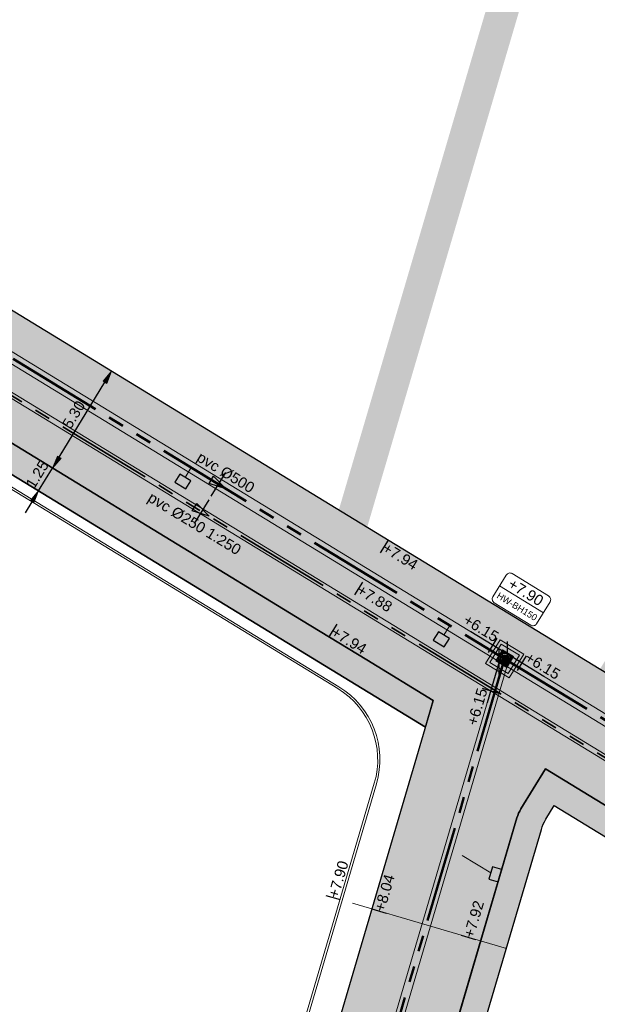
# Model space of a CAD drawing. Extents: x 98477 to 100410, y 398052 to 398969.
# Tile 359 of 374: x 98667 to 98694, y 398642 to 398688. Entities that reach past the tile are written whole.
import ezdxf
from ezdxf.enums import TextEntityAlignment as Align

# ---------------------------------------------------------------- set-up
doc = ezdxf.new("R2010")
doc.units = 0
for name, pattern in [('AL-NUTSTRACE', [17, 5, -3.5, 0, -3.5, 5]), ('RI-DWA', [9.75, 4.5, -0.75, 0.75, -0.75, 0.75, -0.75, 0.75, -0.75]), ('RI-RWA', [8.25, 4.5, -0.75, 0.75, -0.75, 0.75, -0.75])]:
    doc.linetypes.add(name, pattern=pattern)
for name, color, linetype, lineweight in [('N-KO-kantbegrenzing grondwerk', 70, 'Continuous', 25), ('N-KO-kantverharding', 2, 'Continuous', 25), ('N-RI-DWA hoofdriool', 24, 'RI-DWA', 35), ('N-RI-DWA hoofdriool buiswand', 24, 'Continuous', 13), ('N-RI-DWA strenginformatie', 24, 'Continuous', 25), ('N-RI-RWA b.o.b.', 162, 'Continuous', 25), ('N-RI-RWA hoofdriool', 162, 'RI-RWA', 50), ('N-RI-RWA hoofdriool buiswand', 162, 'Continuous', 13), ('N-RI-RWA kolkaansluitleiding', 132, 'RI-RWA', 18), ('N-RI-RWA put', 1, 'Continuous', 25), ('N-RI-RWA putdeksel', 7, 'Continuous', 18), ('N-RI-RWA putnummer', 162, 'Continuous', 18), ('N-RI-RWA putwand', 7, 'Continuous', 18), ('N-RI-RWA strenginformatie', 162, 'Continuous', 25), ('N-RI-straatkolk', 7, 'Continuous', 25), ('N-RI-stroomrichting', 7, 'Continuous', 25), ("N-VH-arcering 'MAT' grijs 251", 251, 'Continuous', 18), ('N-VH-arcering printbeton', 8, 'Continuous', 9), ('X-AL-hoogtelijn - Niv 1', 1, 'AL-HOOGTELIJN', 18), ('X-AL-maatvoering VERWERKT', 180, 'Continuous', 18), ('X-AL-nutstrace VERWERKT', 252, 'AL-NUTSTRACE', 18), ('X-AL-planthoogte VERWERKT', 180, 'Continuous', 25), ('X-AL-rapporttekening blauw', 125, 'Continuous', 25)]:
    doc.layers.add(name, color=color, linetype=linetype, lineweight=lineweight)
for name, color, linetype, plot in [('X-AL-contourlijnen', 30, 'Continuous', False), ('X-AL-hulplijn', 30, 'Continuous', False), ('X-AL-hulplijn riolering', 30, 'Continuous', False)]:
    doc.layers.add(name, color=color, linetype=linetype, plot=plot)
doc.styles.add('CS Annotative', font='arial.ttf')
doc.styles.get("Standard").update_dxf_attribs({"font": 'txt.shx'})
doc.linetypes.add('AL-HOOGTELIJN', pattern='A,10,-1.5,["H",Standard,S=0.9,R=0,X=-0.3,Y=-0.45],-1.5,30', length=43)
doc.dimstyles.new('CS Annotative', dxfattribs={"dimtxt": 2.5, "dimasz": 3, "dimexe": 0.18, "dimexo": 0.0625, "dimgap": 1, "dimtad": 1, "dimzin": 3, "dimdsep": 46, "dimtxsty": 'CS Annotative', "dimblk": 'CS Dimensionpijl', "dimcen": 0, "dimse1": 1, "dimse2": 1, "dimclrd": 256, "dimclre": 256, "dimadec": 0, "dimazin": 0, "dimtm": 1e-09, "dimtfac": 1, "dimtdec": 0, "dimtofl": 0, "dimtmove": 1, "dimatfit": 1, "dimfxl": 1, "dimtfillclr": 256, "dimtolj": 1, "dimtzin": 3, "dimarcsym": 0})

# ---------------------------------------------------------------- blocks, each defined once
blk = doc.blocks.new('*U337')
h = blk.add_hatch(color=256)
h.dxf.hatch_style = 1
h.paths.add_polyline_path([(-0.253, -0.061, 0.668179), (0.222, -0.135, 0.198912), (0.253, 0.061)])
at = {"flags": 128}
blk.add_lwpolyline([(-0.253, -0.061), (0.253, 0.061)], dxfattribs=at)
blk.add_circle((0, 0), 0.26)
at = {"layer": 'N-RI-RWA putdeksel', "flags": 128}
blk.add_lwpolyline([(-0.412, -0.1), (0.1, -0.412), (0.412, 0.1), (-0.1, 0.412)], close=True, dxfattribs=at)
at = {"layer": 'N-RI-RWA putdeksel', "lineweight": 5, "flags": 128}
for points in [[(-0.251, 0.069), (-0.37, -0.126)], [(-0.334, 0.028), (-0.259, -0.017)], [(-0.308, 0.071), (-0.257, 0.04)], [(-0.282, 0.114), (-0.244, 0.09)], [(-0.256, 0.156), (-0.222, 0.135)], [(-0.23, 0.199), (-0.192, 0.176)], [(-0.204, 0.242), (-0.153, 0.21)], [(-0.178, 0.284), (-0.103, 0.239)], [(-0.057, 0.386), (-0.176, 0.191)], [(-0.152, 0.327), (-0.038, 0.257)], [(-0.126, 0.37), (0.069, 0.251)], [(-0.014, 0.36), (-0.084, 0.246)], [(0.028, 0.334), (-0.017, 0.259)], [(0.071, 0.308), (0.04, 0.257)], [(0.114, 0.282), (0.09, 0.244)], [(0.156, 0.256), (0.135, 0.222)], [(0.199, 0.23), (0.176, 0.192)], [(0.191, 0.176), (0.386, 0.057)], [(0.242, 0.204), (0.21, 0.153)], [(0.284, 0.178), (0.239, 0.103)], [(0.246, 0.084), (0.36, 0.014)], [(0.37, 0.126), (0.251, -0.069)], [(0.327, 0.152), (0.257, 0.038)], [(0.259, 0.017), (0.334, -0.028)], [(-0.386, -0.057), (-0.191, -0.176)], [(-0.36, -0.014), (-0.246, -0.084)], [(-0.257, -0.038), (-0.327, -0.152)], [(-0.239, -0.103), (-0.284, -0.178)], [(-0.21, -0.153), (-0.242, -0.204)], [(-0.176, -0.192), (-0.199, -0.23)], [(-0.135, -0.222), (-0.156, -0.256)], [(-0.09, -0.244), (-0.114, -0.282)], [(-0.04, -0.257), (-0.071, -0.308)], [(-0.069, -0.251), (0.126, -0.37)], [(0.017, -0.259), (-0.028, -0.334)], [(0.084, -0.246), (0.014, -0.36)], [(0.038, -0.257), (0.152, -0.327)], [(0.176, -0.191), (0.057, -0.386)], [(0.103, -0.239), (0.178, -0.284)], [(0.153, -0.21), (0.204, -0.242)], [(0.192, -0.176), (0.23, -0.199)], [(0.222, -0.135), (0.256, -0.156)], [(0.244, -0.09), (0.282, -0.114)], [(0.257, -0.04), (0.308, -0.071)]]:
    blk.add_lwpolyline(points, dxfattribs=at)
at = {"layer": 'N-RI-RWA putwand', "flags": 128}
for points in [[(-0.893, -0.216), (0.216, -0.893), (0.893, 0.216), (-0.216, 0.893)], [(-0.687, -0.166), (0.166, -0.687), (0.687, 0.166), (-0.166, 0.687)]]:
    blk.add_lwpolyline(points, close=True, dxfattribs=at)
blk = doc.blocks.new('*U353')
at = {"layer": 'X-AL-hulplijn', "flags": 128}
blk.add_lwpolyline([(0.336, -0.099), (-0.336, 0.099)], dxfattribs=at)
at = {"layer": 'X-AL-planthoogte VERWERKT', "linetype": 'Continuous', "style": 'CS Annotative'}
blk.add_attdef('HOOGTE-RECHTS', text='', height=0.5, rotation=253.6, dxfattribs=at).set_placement((0, 0), align=Align.MIDDLE_LEFT)
blk = doc.blocks.new('*U356')
at = {"layer": 'X-AL-hulplijn', "flags": 128}
blk.add_lwpolyline([(-0.182, -0.299), (0.182, 0.299)], dxfattribs=at)
at = {"layer": 'X-AL-planthoogte VERWERKT', "linetype": 'Continuous', "style": 'CS Annotative'}
blk.add_attdef('HOOGTE-RECHTS', text='', height=0.5, rotation=148.6, dxfattribs=at).set_placement((0, 0), align=Align.MIDDLE_LEFT)
blk = doc.blocks.new('*U391')
at = {"layer": 'X-AL-hulplijn riolering', "flags": 128}
for points in [[(0, 0), (-8.54, 5.21)], [(-4.46, 0.38), (-2.37, 3.79)], [(0, -3), (0, 3)], [(8.54, -5.21), (0, 0)], [(2.37, -3.79), (4.46, -0.38)]]:
    blk.add_lwpolyline(points, dxfattribs=at)
at = {"layer": 'N-RI-RWA b.o.b.', "linetype": 'Continuous', "style": 'CS Annotative'}
blk.add_attdef('B.o.b.links', text='', height=0.5, rotation=328.6, dxfattribs=at).set_placement((-0.47, 0.76), align=Align.MIDDLE_RIGHT)
blk.add_attdef('B.o.b.rechts', text='', height=0.5, rotation=328.6, dxfattribs=at).set_placement((0.89, -0.08), align=Align.MIDDLE_LEFT)
blk = doc.blocks.new('*U393')
at = {"layer": 'N-RI-stroomrichting'}
h = blk.add_hatch(color=256, dxfattribs=at)
h.dxf.hatch_style = 1
h.paths.add_polyline_path([(1.71, -1.04), (-2.23, 0.19), (-1.19, 1.9)])
blk.add_lwpolyline([(1.71, -1.04), (-2.23, 0.19), (-1.19, 1.9)], close=True, dxfattribs=at)
at = {"layer": 'X-AL-hulplijn riolering'}
blk.add_lwpolyline([(-1.69, -2.77), (1.69, 2.77)], dxfattribs=at)
at = {"lineweight": 25, "style": 'CS Annotative'}
blk.add_attdef('Strenginformatie', text='', height=2.5, rotation=328.6, dxfattribs=at).set_placement((1.69, 2.77), align=Align.MIDDLE_CENTER)
blk = doc.blocks.new('*U394')
at = {"layer": 'N-RI-stroomrichting'}
h = blk.add_hatch(color=256, dxfattribs=at)
h.dxf.hatch_style = 1
h.paths.add_polyline_path([(1.71, -1.04), (-2.23, 0.19), (-1.19, 1.9)])
blk.add_lwpolyline([(1.71, -1.04), (-2.23, 0.19), (-1.19, 1.9)], close=True, dxfattribs=at)
at = {"layer": 'X-AL-hulplijn riolering'}
blk.add_lwpolyline([(-1.69, -2.77), (1.69, 2.77)], dxfattribs=at)
at = {"lineweight": 25, "style": 'CS Annotative'}
blk.add_attdef('Strenginformatie', text='', height=2.5, rotation=328.6, dxfattribs=at).set_placement((-1.69, -2.77), align=Align.MIDDLE_CENTER)
blk = doc.blocks.new('*U397')
at = {"layer": 'X-AL-hulplijn riolering', "flags": 128}
for points in [[(0, -3), (0, 3)], [(0, 0), (-2.82, -9.59)], [(-0.09, -7.39), (-3.93, -6.26)]]:
    blk.add_lwpolyline(points, dxfattribs=at)
at = {"layer": 'N-RI-RWA b.o.b.', "linetype": 'Continuous', "style": 'CS Annotative'}
blk.add_attdef('B.o.b.links', text='', height=0.5, rotation=73.6, dxfattribs=at).set_placement((-0.79, -1.25), align=Align.MIDDLE_RIGHT)
blk = doc.blocks.new('*U656')
at = {"layer": 'X-AL-hulplijn riolering'}
for points in [[(-0.63, 0.63), (0, 0), (0.63, 0.63, 0.414214)], [(0, 0), (-0.63, -0.63, 0.414214), (0.63, -0.63)]]:
    blk.add_hatch(color=256, dxfattribs=at).paths.add_polyline_path(points)
at = {"lineweight": 9}
blk.add_line((-5.95, 15.99), (5.64, 12.88), dxfattribs=at)
blk.add_lwpolyline([(-6.02, 11.87), (3.64, 9.27, 0.414214), (4.86, 9.98), (6.42, 15.77, 0.414214), (5.71, 17), (-3.94, 19.6, 0.414214), (-5.17, 18.89), (-6.73, 13.1, 0.414214)], format="xyb", close=True)
at = {"layer": 'X-AL-hulplijn riolering'}
for points in [[(0.75, -0.75), (-0.75, 0.75)], [(0.75, 0.75), (-0.75, -0.75)]]:
    blk.add_lwpolyline(points, dxfattribs=at)
blk.add_circle((0, 0), 0.887, dxfattribs=at)
at = {"style": 'CS Annotative'}
for tag, height, p in [('HOOGTE', 2.5, (0.36, 16.34)), ('NR', 1.5, (-0.67, 12.53))]:
    blk.add_attdef(tag, text='', height=height, rotation=344.9436, dxfattribs=at).set_placement(p, align=Align.MIDDLE_CENTER)
blk = doc.blocks.new('*U361')
at = {"layer": 'X-AL-hulplijn', "flags": 128}
blk.add_lwpolyline([(-0.182, -0.299), (0.182, 0.299)], dxfattribs=at)
at = {"layer": 'X-AL-planthoogte VERWERKT', "linetype": 'Continuous', "style": 'CS Annotative'}
blk.add_attdef('HOOGTE-RECHTS', text='', height=0.5, rotation=148.6, dxfattribs=at).set_placement((0, 0), align=Align.MIDDLE_LEFT)
blk = doc.blocks.new('*U778')
blk.add_lwpolyline([(-1.87, -0.18), (0.69, -1.74), (1.87, 0.18), (-0.69, 1.74)], close=True)
blk.add_solid([(-1.87, -0.18), (-0.69, 1.74), (-1.87, -0.18), (0.69, -1.74)])
blk = doc.blocks.new('*U781')
blk.add_lwpolyline([(-1.87, -0.18), (0.69, -1.74), (1.87, 0.18), (-0.69, 1.74)], close=True)
blk.add_solid([(-1.87, -0.18), (-0.69, 1.74), (-1.87, -0.18), (0.69, -1.74)])
blk = doc.blocks.new('CS Dimensionpijl')
h = blk.add_hatch(color=256)
h.dxf.hatch_style = 1
h.paths.add_polyline_path([(-1, -0.167), (0, 0), (-1, 0.167)])
at = {"flags": 128}
blk.add_lwpolyline([(0, 0.5), (0, -0.5)], dxfattribs=at)
blk.add_lwpolyline([(-1, -0.167), (0, 0), (-1, 0.167)], close=True, dxfattribs=at)
blk = doc.blocks.new('*D1073')
at = {"layer": 'X-AL-maatvoering VERWERKT', "linetype": 'Continuous', "lineweight": -2, "transparency": 16777216}
for p, q in [((98669.171, 398667.551), (98669.484, 398668.063)), ((98668.207, 398665.972), (98668.859, 398667.039)), ((98667.895, 398665.46), (98667.582, 398664.948))]:
    blk.add_line(p, q, dxfattribs=at)
at = {"layer": 'X-AL-maatvoering VERWERKT', "lineweight": -2, "transparency": 16777216, "xscale": 0.6000000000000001, "yscale": 0.6000000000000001, "zscale": 0.6000000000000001}
for p, rotation in [((98668.859, 398667.039), 238.5999999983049), ((98668.207, 398665.972), 58.59999999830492)]:
    blk.add_blockref('CS Dimensionpijl', p, dxfattribs=dict(at, rotation=rotation))
at = {"layer": 'X-AL-maatvoering VERWERKT', "color": 0, "transparency": 16777216, "insert": (98668.145, 398666.743), "char_height": 0.5, "attachment_point": 5, "rotation": 58.6, "style": 'CS Annotative'}
blk.add_mtext('\\A1;1.25', dxfattribs=at)
blk = doc.blocks.new('*D1074')
at = {"layer": 'X-AL-maatvoering VERWERKT', "linetype": 'Continuous', "lineweight": -2, "transparency": 16777216}
blk.add_line((98669.171, 398667.551), (98671.308, 398671.051), dxfattribs=at)
at = {"layer": 'X-AL-maatvoering VERWERKT', "lineweight": -2, "transparency": 16777216, "xscale": 0.6000000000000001, "yscale": 0.6000000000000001, "zscale": 0.6000000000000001}
for p, rotation in [((98671.62, 398671.563), 58.59999999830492), ((98668.859, 398667.039), 238.5999999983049)]:
    blk.add_blockref('CS Dimensionpijl', p, dxfattribs=dict(at, rotation=rotation))
at = {"layer": 'X-AL-maatvoering VERWERKT', "color": 0, "transparency": 16777216, "insert": (98669.851, 398669.538), "char_height": 0.5, "attachment_point": 5, "rotation": 58.6, "style": 'CS Annotative'}
blk.add_mtext('\\A1;5.30', dxfattribs=at)
blk = doc.blocks.new('*D1190')
at = {"layer": 'X-AL-maatvoering VERWERKT', "linetype": 'Continuous', "lineweight": -2, "transparency": 16777216}
blk.add_line((98684.504, 398632.222), (98680.571, 398633.38), dxfattribs=at)
at = {"layer": 'X-AL-maatvoering VERWERKT', "lineweight": -2, "transparency": 16777216, "xscale": 0.6000000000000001, "yscale": 0.6000000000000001, "zscale": 0.6000000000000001}
for p, rotation in [((98679.995, 398633.549), 163.6000000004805), ((98685.08, 398632.053), 343.6000000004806)]:
    blk.add_blockref('CS Dimensionpijl', p, dxfattribs=dict(at, rotation=rotation))
at = {"layer": 'X-AL-maatvoering VERWERKT', "color": 0, "transparency": 16777216, "insert": (98682.666, 398633.238), "char_height": 0.5, "attachment_point": 5, "rotation": 343.6, "style": 'CS Annotative'}
blk.add_mtext('\\A1;5.30', dxfattribs=at)
blk = doc.blocks.new('*U1199')
blk.add_lwpolyline([(-0.66, 1.76), (-1.5, -1.12), (0.66, -1.76), (1.5, 1.12)], close=True)
blk.add_solid([(-0.66, 1.76), (1.5, 1.12), (-0.66, 1.76), (-1.5, -1.12)])

msp = doc.modelspace()

# ---------------------------------------------------------------- hatches: boundary and pattern name
at = {"layer": "N-VH-arcering 'MAT' grijs 251"}
h = msp.add_hatch(color=256, dxfattribs=at)
h.dxf.hatch_style = 1
edge = h.paths.add_edge_path()
edge.add_line((98718.434, 398647.981), (98740.432, 398722.726))
edge.add_arc((98746.188, 398721.032), 6, 82.3763, 163.6, ccw=False)
edge.add_line((98746.984, 398726.979), (98729.434, 398729.328))
edge.add_arc((98728.638, 398723.381), 6, -16.4, 82.3763, ccw=False)
edge.add_line((98734.393, 398721.687), (98714.444, 398653.903))
edge.add_arc((98708.928, 398655.527), 5.75, 238.6, 343.6, ccw=False)
edge.add_line((98705.932, 398650.619), (98682.963, 398664.639))
edge.add_line((98682.963, 398664.639), (98663.72, 398676.385))
edge.add_arc((98658.379, 398667.636), 10.25, 58.6, 73.6)
edge.add_line((98661.273, 398677.469), (98653.945, 398679.626))
edge.add_line((98653.945, 398679.626), (98652.691, 398675.367))
edge.add_line((98652.691, 398675.367), (98650.469, 398667.818))
edge.add_line((98650.469, 398667.818), (98633.218, 398609.204))
edge.add_arc((98628.662, 398610.545), 4.75, 253.6, 343.6, ccw=False)
edge.add_line((98627.321, 398605.988), (98591.634, 398616.491))
edge.add_line((98591.634, 398616.491), (98590.138, 398611.407))
edge.add_line((98590.138, 398611.407), (98624.461, 398601.305))
edge.add_line((98624.461, 398601.305), (98625.824, 398600.904))
edge.add_arc((98624.483, 398596.347), 4.75, -16.4, 73.6, ccw=False)
edge.add_line((98629.04, 398595.006), (98623.111, 398574.861))
edge.add_arc((98618.554, 398576.202), 4.75, 253.6, 343.6, ccw=False)
edge.add_line((98617.213, 398571.645), (98607.572, 398574.482))
edge.add_line((98607.572, 398574.482), (98591.464, 398519.754))
edge.add_line((98591.464, 398519.754), (98590.853, 398517.678))
edge.add_arc((98592.052, 398517.325), 1.25, 163.6, 293.1521)
edge.add_arc((98619.968, 398452.043), 69.75, 95.80615, 113.15207, ccw=False)
edge.add_line((98612.912, 398521.435), (98618.304, 398539.756))
edge.add_line((98618.304, 398539.756), (98653.286, 398658.615))
edge.add_line((98653.286, 398658.615), (98656.011, 398667.876))
edge.add_arc((98660.568, 398666.535), 4.75, 58.6, 163.6, ccw=False)
edge.add_line((98663.043, 398670.589), (98680.495, 398659.936))
edge.add_line((98680.495, 398659.936), (98683.544, 398658.075))
edge.add_line((98683.544, 398658.075), (98686.655, 398656.176))
edge.add_line((98686.655, 398656.176), (98649.885, 398531.243))
edge.add_line((98649.885, 398531.243), (98654.969, 398529.747))
edge.add_line((98654.969, 398529.747), (98655.605, 398531.905))
edge.add_line((98655.605, 398531.905), (98658.428, 398541.498))
edge.add_line((98658.428, 398541.498), (98659.134, 398543.897))
edge.add_line((98659.134, 398543.897), (98662.663, 398555.888))
edge.add_line((98662.663, 398555.888), (98663.369, 398558.286))
edge.add_line((98663.369, 398558.286), (98665.487, 398565.481))
edge.add_line((98665.487, 398565.481), (98667.406, 398572.005))
edge.add_line((98667.406, 398572.005), (98670.936, 398583.996))
edge.add_line((98670.936, 398583.996), (98671.642, 398586.394))
edge.add_line((98671.642, 398586.394), (98675.171, 398598.386))
edge.add_line((98675.171, 398598.386), (98675.877, 398600.784))
edge.add_line((98675.877, 398600.784), (98677.288, 398605.581))
edge.add_line((98677.288, 398605.581), (98678.841, 398610.857))
edge.add_line((98678.841, 398610.857), (98682.371, 398622.848))
edge.add_line((98682.371, 398622.848), (98683.076, 398625.246))
edge.add_line((98683.076, 398625.246), (98686.606, 398637.238))
edge.add_line((98686.606, 398637.238), (98690.564, 398650.687))
edge.add_arc((98692.243, 398650.193), 1.75, 148.6, 163.6, ccw=False)
edge.add_line((98690.749, 398651.104), (98691.893, 398652.979))
edge.add_line((98691.893, 398652.979), (98696.622, 398650.092))
edge.add_line((98696.622, 398650.092), (98719.046, 398636.405))
edge.add_line((98719.046, 398636.405), (98725.57, 398632.423))
edge.add_line((98725.57, 398632.423), (98728.331, 398636.946))
edge.add_line((98728.331, 398636.946), (98721.808, 398640.928))
edge.add_line((98721.808, 398640.928), (98720.954, 398641.449))
edge.add_arc((98723.95, 398646.357), 5.75, 163.6, 238.6, ccw=False)
edge = h.paths.add_edge_path(flags=16)
edge.add_line((98619.017, 398560.951), (98618.311, 398558.552))
edge.add_line((98618.311, 398558.552), (98614.782, 398546.561))
edge.add_line((98614.782, 398546.561), (98614.076, 398544.163))
edge.add_line((98614.076, 398544.163), (98609.841, 398529.773))
edge.add_arc((98605.284, 398531.114), 4.75, 163.6, 343.6, ccw=False)
edge.add_line((98600.727, 398532.455), (98602.845, 398539.65))
edge.add_line((98602.845, 398539.65), (98603.55, 398542.048))
edge.add_line((98603.55, 398542.048), (98607.08, 398554.04))
edge.add_line((98607.08, 398554.04), (98607.786, 398556.438))
edge.add_line((98607.786, 398556.438), (98609.903, 398563.633))
edge.add_arc((98614.46, 398562.292), 4.75, -16.4, 163.6, ccw=False)
at = {"layer": 'N-VH-arcering printbeton'}
h = msp.add_hatch(dxfattribs=at)
h.set_pattern_fill('CS-PRINTBETON', color=256)
h.set_pattern_definition([(28.6, (19451.65486, 79593.082), (-0.239345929, 0.4389914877), []), (28.6, (19451.9906, 79592.98316), (-0.239345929, 0.4389914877), [0.5, -0.2])])
edge = h.paths.add_edge_path()
edge.add_arc((98660.568, 398666.535), 4.75, 58.6, 163.6)
edge.add_line((98656.011, 398667.876), (98653.286, 398658.615))
edge.add_line((98653.286, 398658.615), (98618.304, 398539.756))
edge.add_line((98618.304, 398539.756), (98613.338, 398522.884))
edge.add_line((98613.338, 398522.884), (98614.537, 398522.531))
edge.add_line((98614.537, 398522.531), (98657.063, 398667.023))
edge.add_arc((98660.805, 398665.922), 3.9, 58.6, 163.6, ccw=False)
edge.add_line((98662.837, 398669.251), (98686.289, 398654.935))
edge.add_line((98686.289, 398654.935), (98686.655, 398656.176))
edge.add_line((98686.655, 398656.176), (98683.544, 398658.075))
edge.add_line((98683.544, 398658.075), (98680.495, 398659.936))
edge.add_line((98680.495, 398659.936), (98663.043, 398670.589))
h = msp.add_hatch(dxfattribs=at)
h.set_pattern_fill('CS-PRINTBETON', color=256)
h.set_pattern_definition([(28.6, (19451.65486, 79593.082), (-0.239345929, 0.4389914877), []), (28.6, (19451.9906, 79592.98316), (-0.239345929, 0.4389914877), [0.5, -0.2])])
edge = h.paths.add_edge_path()
edge.add_line((98696.622, 398650.092), (98691.893, 398652.979))
edge.add_line((98691.893, 398652.979), (98690.749, 398651.104))
edge.add_arc((98692.243, 398650.193), 1.75, 148.6, 163.6)
edge.add_line((98690.564, 398650.687), (98687.424, 398640.02))
edge.add_line((98687.424, 398640.02), (98692.077, 398638.651))
edge.add_line((98692.077, 398638.651), (98691.329, 398636.108))
edge.add_line((98691.329, 398636.108), (98691.473, 398636.066))
edge.add_line((98691.473, 398636.066), (98687.802, 398623.595))
edge.add_line((98687.802, 398623.595), (98687.658, 398623.637))
edge.add_line((98687.658, 398623.637), (98687.094, 398621.719))
edge.add_line((98687.094, 398621.719), (98687.238, 398621.676))
edge.add_line((98687.238, 398621.676), (98683.567, 398609.205))
edge.add_line((98683.567, 398609.205), (98683.423, 398609.248))
edge.add_line((98683.423, 398609.248), (98682.816, 398607.185))
edge.add_line((98682.816, 398607.185), (98678.164, 398608.554))
edge.add_line((98678.164, 398608.554), (98677.359, 398605.82))
edge.add_line((98677.359, 398605.82), (98682.156, 398604.409))
edge.add_line((98682.156, 398604.409), (98680.603, 398599.132))
edge.add_line((98680.603, 398599.132), (98680.459, 398599.175))
edge.add_line((98680.459, 398599.175), (98679.894, 398597.256))
edge.add_line((98679.894, 398597.256), (98680.038, 398597.214))
edge.add_line((98680.038, 398597.214), (98676.368, 398584.743))
edge.add_line((98676.368, 398584.743), (98676.224, 398584.785))
edge.add_line((98676.224, 398584.785), (98675.659, 398582.866))
edge.add_line((98675.659, 398582.866), (98675.803, 398582.824))
edge.add_line((98675.803, 398582.824), (98672.132, 398570.353))
edge.add_line((98672.132, 398570.353), (98671.989, 398570.395))
edge.add_line((98671.989, 398570.395), (98671.184, 398567.661))
edge.add_line((98671.184, 398567.661), (98666.531, 398569.031))
edge.add_line((98666.531, 398569.031), (98665.557, 398565.721))
edge.add_line((98665.557, 398565.721), (98670.354, 398564.309))
edge.add_line((98670.354, 398564.309), (98668.095, 398556.635))
edge.add_line((98668.095, 398556.635), (98667.951, 398556.677))
edge.add_line((98667.951, 398556.677), (98667.386, 398554.759))
edge.add_line((98667.386, 398554.759), (98667.53, 398554.716))
edge.add_line((98667.53, 398554.716), (98663.86, 398542.245))
edge.add_line((98663.86, 398542.245), (98663.716, 398542.287))
edge.add_line((98663.716, 398542.287), (98663.151, 398540.369))
edge.add_line((98663.151, 398540.369), (98663.295, 398540.326))
edge.add_line((98663.295, 398540.326), (98660.373, 398530.398))
edge.add_line((98660.373, 398530.398), (98676.921, 398525.527))
edge.add_arc((98678.615, 398531.283), 6, 253.6, 343.6)
edge.add_line((98684.371, 398529.589), (98715.877, 398636.638))
edge.add_line((98715.877, 398636.638), (98716.634, 398637.877))
edge.add_line((98716.634, 398637.877), (98696.622, 398650.092))
edge = h.paths.add_edge_path(flags=16)
edge.add_arc((98713.552, 398637.239), 0.9, -16.4, 58.6, ccw=False)
edge.add_line((98714.416, 398636.985), (98683.073, 398530.492))
edge.add_arc((98678.277, 398531.904), 5, 253.6, 343.6, ccw=False)
edge.add_line((98676.865, 398527.107), (98662.475, 398531.342))
edge.add_line((98662.475, 398531.342), (98694.295, 398639.457))
edge.add_line((98694.295, 398639.457), (98689.019, 398641.01))
edge.add_line((98689.019, 398641.01), (98691.707, 398650.144))
edge.add_arc((98693.626, 398649.58), 2, 148.6, 163.6, ccw=False)
edge.add_line((98691.919, 398650.622), (98692.309, 398651.261))
edge.add_line((98692.309, 398651.261), (98714.021, 398638.007))
at = {"layer": 'X-AL-rapporttekening blauw'}
h = msp.add_hatch(dxfattribs=at)
h.set_pattern_fill('ANSI31', color=256, scale=20)
h.set_pattern_definition([(45, (0, 0), (-0.3535533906, 0.3535533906), [])])
edge = h.paths.add_edge_path()
edge.add_arc((98577.958, 398623.227), 2.5, 253.6, 342.742)
edge.add_line((98580.346, 398622.485), (98611.721, 398723.479))
edge.add_arc((98796.652, 398666.028), 193.65, 158.04987, 162.74197, ccw=False)
edge.add_arc((98618.663, 398737.76), 1.75, 79.5398, 158.0499, ccw=False)
edge.add_line((98618.981, 398739.481), (98652.828, 398733.232))
edge.add_arc((98744.558, 399230.086), 505.25, 259.53976, 262.56197)
edge.add_line((98679.151, 398729.087), (98729.343, 398722.534))
edge.add_arc((98729.615, 398724.617), 2.1, 262.562, 352.562)
edge.add_line((98731.697, 398724.345), (98731.833, 398725.386))
edge.add_arc((98729.75, 398725.658), 2.1, 352.562, 442.562)
edge.add_line((98730.022, 398727.74), (98679.831, 398734.293))
edge.add_arc((98744.558, 399230.086), 500, 259.53976, 262.56197, ccw=False)
edge.add_line((98653.781, 398738.395), (98619.934, 398744.644))
edge.add_arc((98618.663, 398737.76), 7, 79.5398, 158.0499)
edge.add_arc((98796.652, 398666.028), 198.9, 158.04987, 162.74197)
edge.add_line((98606.707, 398725.037), (98575.331, 398624.039))
edge.add_arc((98577.718, 398623.297), 2.5, 162.742, 253.6)
edge.add_line((98577.012, 398620.899), (98577.252, 398620.829))

# ---------------------------------------------------------------- linework, layer by layer
at = {"layer": 'N-KO-kantbegrenzing grondwerk', "flags": 128}
msp.add_lwpolyline([(98686.289, 398654.935), (98662.837, 398669.251, 0.493145), (98657.063, 398667.023), (98614.537, 398522.531), (98613.338, 398522.884)], format="xyb", dxfattribs=at)
msp.add_lwpolyline([(98694.295, 398639.457), (98689.019, 398641.01), (98691.707, 398650.144, -0.065543), (98691.919, 398650.622), (98692.309, 398651.261), (98714.021, 398638.007, -0.339454), (98714.416, 398636.985), (98683.073, 398530.492, -0.414214), (98676.865, 398527.107), (98662.475, 398531.342)], format="xyb", close=True, dxfattribs=at)
at = {"layer": 'N-KO-kantverharding', "flags": 128}
for points in [[(98729.434, 398729.328, -0.459823), (98734.393, 398721.687), (98714.444, 398653.903, -0.493145), (98705.932, 398650.619), (98682.963, 398664.639), (98663.72, 398676.385, 0.063815), (98661.341, 398677.449), (98660.601, 398680.508, -0.131652), (98660.661, 398682.966), (98664.31, 398695.364, -0.414214), (98666.483, 398696.548), (98667.202, 398696.337), (98690.945, 398689.349), (98697.298, 398710.933), (98673.555, 398717.921), (98649.332, 398725.05), (98626.549, 398731.756), (98620.196, 398710.171), (98657.849, 398699.089, -0.414214), (98659.034, 398696.916), (98653.945, 398679.626), (98652.691, 398675.367), (98650.469, 398667.818), (98633.218, 398609.204, -0.414214)], [(98618.304, 398539.756), (98653.286, 398658.615), (98656.011, 398667.876, -0.493145), (98663.043, 398670.589), (98680.495, 398659.936), (98683.544, 398658.075), (98686.655, 398656.176), (98649.885, 398531.243)], [(98686.676, 398637.478), (98690.564, 398650.687, -0.065543), (98690.749, 398651.104), (98691.893, 398652.979), (98696.622, 398650.092), (98719.046, 398636.405)]]:
    msp.add_lwpolyline(points, format="xyb", dxfattribs=at)
at = {"layer": 'N-RI-DWA hoofdriool'}
msp.add_lwpolyline([(98656.289, 398675.549), (98660.305, 398674.367, -0.065543), (98661.021, 398674.049), (98705.419, 398646.949)], format="xyb", dxfattribs=at)
at = {"layer": 'N-RI-DWA hoofdriool buiswand', "flags": 128}
for points in [[(98656.324, 398675.668), (98660.34, 398674.486, -0.065543), (98661.086, 398674.156), (98705.484, 398647.055)], [(98656.254, 398675.429), (98660.27, 398674.247, -0.065543), (98660.956, 398673.943), (98705.354, 398646.842)]]:
    msp.add_lwpolyline(points, format="xyb", dxfattribs=at)
at = {"layer": 'N-RI-RWA hoofdriool'}
msp.add_lwpolyline([(98655.415, 398677.891), (98659.269, 398676.756, -0.065543), (98659.985, 398676.439), (98689.99, 398658.124)], format="xyb", dxfattribs=at)
for points in [[(98689.99, 398658.124), (98673.138, 398600.863)], [(98689.99, 398658.124), (98722.75, 398638.127)]]:
    msp.add_lwpolyline(points, dxfattribs=at)
at = {"layer": 'N-RI-RWA hoofdriool buiswand', "flags": 128}
for points in [[(98655.485, 398678.131), (98659.34, 398676.996, -0.065543), (98660.115, 398676.652), (98690.121, 398658.337)], [(98655.344, 398677.651), (98659.198, 398676.516, -0.065543), (98659.855, 398676.226), (98689.917, 398657.875)]]:
    msp.add_lwpolyline(points, format="xyb", dxfattribs=at)
for points in [[(98689.814, 398658.232), (98672.946, 398600.919)], [(98690.167, 398658.016), (98673.329, 398600.806)], [(98690.121, 398658.337), (98722.88, 398638.341)], [(98689.917, 398657.875), (98722.619, 398637.914)]]:
    msp.add_lwpolyline(points, dxfattribs=at)
at = {"layer": 'N-RI-RWA kolkaansluitleiding', "flags": 128}
for points in [[(98675.062, 398666.606), (98675.342, 398667.065)], [(98687.149, 398659.229), (98687.429, 398659.687)], [(98689.337, 398648.11), (98688.004, 398648.924)]]:
    msp.add_lwpolyline(points, dxfattribs=at)
at = {"layer": 'X-AL-contourlijnen', "flags": 128}
for points in [[(98720.954, 398641.449, -0.339454), (98718.434, 398647.981), (98740.432, 398722.726, -0.370029), (98746.984, 398726.979), (98729.434, 398729.328, -0.459823), (98734.393, 398721.687), (98714.444, 398653.903, -0.493145), (98705.932, 398650.619), (98682.963, 398664.639), (98663.72, 398676.385, 0.065543), (98661.273, 398677.469), (98653.945, 398679.626), (98652.691, 398675.367), (98650.469, 398667.818), (98633.218, 398609.204, -0.414214)], [(98618.304, 398539.756), (98653.286, 398658.615), (98656.011, 398667.876, -0.493145), (98663.043, 398670.589), (98680.495, 398659.936), (98683.544, 398658.075), (98686.655, 398656.176), (98649.885, 398531.243)], [(98686.606, 398637.238), (98690.564, 398650.687, -0.065543), (98690.749, 398651.104), (98691.893, 398652.979), (98696.622, 398650.092), (98719.046, 398636.405)], [(98716.634, 398637.877), (98696.622, 398650.092), (98691.893, 398652.979), (98690.749, 398651.104, 0.065543), (98690.564, 398650.687), (98687.424, 398640.02)]]:
    msp.add_lwpolyline(points, format="xyb", dxfattribs=at)
for points in [[(98663.043, 398670.589, 0.493145), (98656.011, 398667.876), (98653.286, 398658.615), (98618.304, 398539.756), (98613.338, 398522.884), (98614.537, 398522.531), (98657.063, 398667.023, -0.493145), (98662.837, 398669.251), (98686.289, 398654.935), (98686.655, 398656.176), (98683.544, 398658.075), (98680.495, 398659.936)], [(98714.021, 398638.007, -0.339454), (98714.416, 398636.985), (98683.073, 398530.492, -0.414214), (98676.865, 398527.107), (98662.475, 398531.342), (98694.295, 398639.457), (98689.019, 398641.01), (98691.707, 398650.144, -0.065543), (98691.919, 398650.622), (98692.309, 398651.261)]]:
    msp.add_lwpolyline(points, format="xyb", close=True, dxfattribs=at)
at = {"layer": 'X-AL-hoogtelijn - Niv 1', "flags": 128}
for points in [[(98615.204, 398523.027, -0.045948), (98623.684, 398522.124, 0.060502), (98645.201, 398520.464), (98683.995, 398652.276, 0.339454), (98682.242, 398656.82), (98663.355, 398668.349, 0.493136), (98657.285, 398666.007)], [(98615.337, 398523.125, -0.04524), (98623.704, 398522.222, 0.060301), (98645.125, 398520.561), (98683.899, 398652.304, 0.339454), (98682.19, 398656.734), (98663.303, 398668.263, 0.493136), (98657.381, 398665.978)]]:
    msp.add_lwpolyline(points, format="xyb", close=True, dxfattribs=at)
at = {"layer": 'X-AL-hoogtelijn - Niv 1', "ltscale": 0.25, "flags": 128}
msp.add_lwpolyline([(98682.875, 398646.697), (98690.069, 398644.579)], dxfattribs=at)
at = {"layer": 'X-AL-nutstrace VERWERKT', "const_width": 1.5, "flags": 128}
for points in [[(98655.312, 398509.66), (98693.364, 398638.949), (98688.088, 398640.502), (98691.09, 398650.703), (98695.472, 398657.882), (98706.323, 398651.259, 0.493145), (98713.724, 398654.115), (98733.535, 398721.428)], [(98716.373, 398637.45), (98663.227, 398669.891, 0.493145), (98656.344, 398667.235), (98613.606, 398522.024), (98615.049, 398521.6), (98613.374, 398515.924, 0.131772), (98613.149, 398506.627, 0.115449)]]:
    msp.add_lwpolyline(points, format="xyb", dxfattribs=at)
msp.add_lwpolyline([(98690.226, 398689.56), (98681.207, 398658.916)], dxfattribs=at)

# ---------------------------------------------------------------- block references
at = {"layer": 'N-RI-DWA strenginformatie'}
ref = msp.add_blockref('*U394', (98675.838, 398665.005), dxfattribs=dict(at, xscale=0.2, yscale=0.2, zscale=0.2))
ref.add_attrib('Strenginformatie', 'pvc %%C250 1:250', dxfattribs={"linetype": 'Continuous', "lineweight": 25, "height": 0.5, "rotation": 328.6, "style": 'CS Annotative'}).set_placement((98675.499, 398664.45), align=Align.MIDDLE_CENTER)
at = {"layer": 'N-RI-RWA b.o.b.'}
ref = msp.add_blockref('*U391', (98690.121, 398658.337), dxfattribs=dict(at, xscale=0.2, yscale=0.2, zscale=0.2))
ref.add_attrib('B.o.b.links', '+6.15', dxfattribs={"linetype": 'Continuous', "height": 0.5, "rotation": 328.6, "style": 'CS Annotative'}).set_placement((98689.646, 398659.095), align=Align.MIDDLE_RIGHT)
ref.add_attrib('B.o.b.rechts', '+6.15', dxfattribs={"linetype": 'Continuous', "height": 0.5, "rotation": 328.6, "style": 'CS Annotative'}).set_placement((98691.012, 398658.262), align=Align.MIDDLE_LEFT)
ref = msp.add_blockref('*U397', (98689.741, 398657.983), dxfattribs=dict(at, xscale=0.2, yscale=0.2, zscale=0.2))
ref.add_attrib('B.o.b.links', '+6.15', dxfattribs={"linetype": 'Continuous', "height": 0.5, "rotation": 73.6, "style": 'CS Annotative'}).set_placement((98688.955, 398656.731), align=Align.MIDDLE_RIGHT)
at = {"layer": 'N-RI-RWA put'}
msp.add_blockref('*U337', (98689.99, 398658.124), dxfattribs=at)
at = {"layer": 'N-RI-RWA putnummer'}
ref = msp.add_blockref('*U656', (98689.99, 398658.124), dxfattribs=dict(at, xscale=0.2, yscale=0.2, zscale=0.2, rotation=343.6000000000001))
ref.add_attrib('HOOGTE', '+7.90', dxfattribs={"linetype": 'Continuous', "height": 0.5, "rotation": 328.5436, "style": 'CS Annotative'}).set_placement((98690.982, 398661.239), align=Align.MIDDLE_CENTER)
ref.add_attrib('NR', 'HW-BH150', dxfattribs={"linetype": 'Continuous', "height": 0.3, "rotation": 328.5436, "style": 'CS Annotative'}).set_placement((98690.57, 398660.565), align=Align.MIDDLE_CENTER)
at = {"layer": 'N-RI-RWA strenginformatie'}
ref = msp.add_blockref('*U393', (98676.619, 398666.285), dxfattribs=dict(at, xscale=0.2, yscale=0.2, zscale=0.2))
ref.add_attrib('Strenginformatie', 'pvc %%C500', dxfattribs={"linetype": 'Continuous', "lineweight": 25, "height": 0.5, "rotation": 328.6, "style": 'CS Annotative'}).set_placement((98676.958, 398666.84), align=Align.MIDDLE_CENTER)
at = {"layer": 'N-RI-straatkolk', "xscale": 0.2, "yscale": 0.2, "zscale": 0.2}
for name, p in [('*U778', (98674.945, 398666.414)), ('*U781', (98687.031, 398659.036)), ('*U1199', (98689.552, 398648.047))]:
    msp.add_blockref(name, p, dxfattribs=at)
at = {"layer": 'X-AL-planthoogte VERWERKT', "rotation": 179.9999999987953}
for name, p, values in [('*U356', (98684.358, 398663.378), {'HOOGTE-RECHTS': '+7.94'}), ('*U361', (98683.16, 398661.414), {'HOOGTE-RECHTS': '+7.88'}), ('*U356', (98681.961, 398659.451), {'HOOGTE-RECHTS': '+7.94'}), ('*U353', (98681.963, 398646.965), {'HOOGTE-RECHTS': '+7.90'}), ('*U353', (98684.122, 398646.33), {'HOOGTE-RECHTS': '+8.04'}), ('*U353', (98688.295, 398645.102), {'HOOGTE-RECHTS': '+7.92'})]:
    msp.add_blockref(name, p, dxfattribs=at).add_auto_attribs(values)

# ---------------------------------------------------------------- dimensions: what is measured, and where the dimension line sits
at = {"layer": 'X-AL-maatvoering VERWERKT'}
for base, p1, p2, angle, picture, middle in [((98671.62, 398671.563), (98668.859, 398667.039), (98671.62, 398671.563), 238.6, '*D1074', (98669.851, 398669.538)), ((98679.995, 398633.549), (98685.08, 398632.053), (98686.655, 398656.176), 343.6, '*D1190', (98682.666, 398633.238))]:
    dim = msp.add_linear_dim(base=base, p1=p1, p2=p2, angle=angle, dimstyle='CS Annotative', dxfattribs=at)
    dim.commit()
    dim.dimension.update_dxf_attribs({"geometry": picture, "text_midpoint": middle})
dim = msp.add_linear_dim(base=(98668.859, 398667.039), p1=(98668.207, 398665.972), p2=(98668.859, 398667.039), angle=58.6, dimstyle='CS Annotative', dxfattribs=at)
dim.commit()
dim.dimension.update_dxf_attribs({"geometry": '*D1073', "text_midpoint": (98668.533, 398666.506), "dimtype": 161})

doc.saveas('drawing.dxf')
